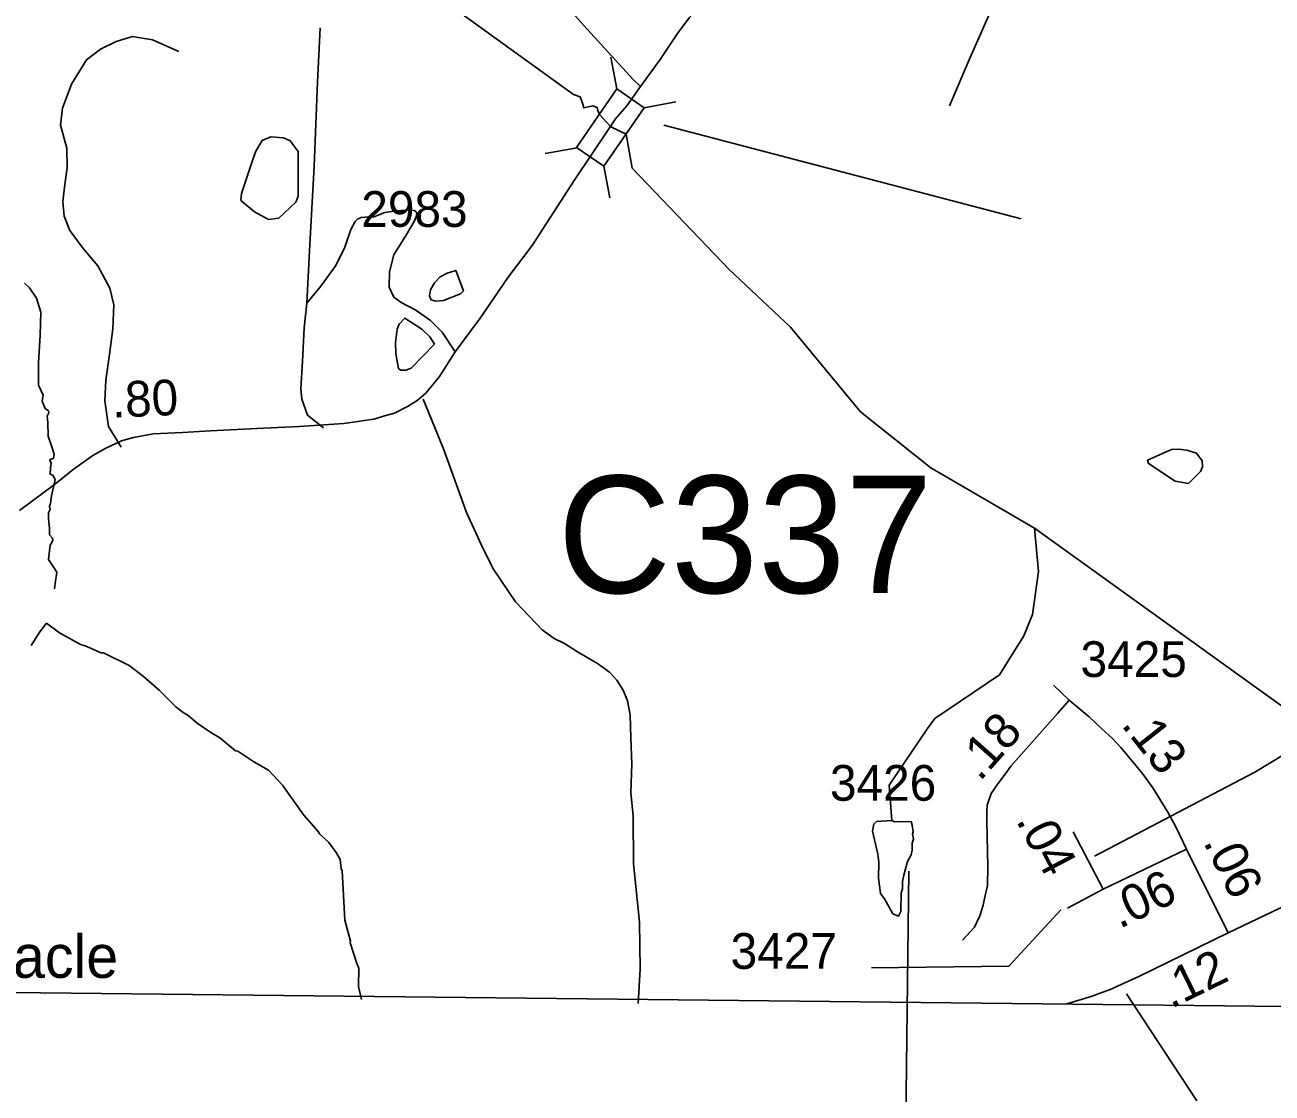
# Model space of a CAD drawing. Extents: x 1547597 to 1699558, y 810033 to 920809.
# Drawn here: x 1627167 to 1631529, y 819672 to 823409 of the extents above; entities that cross this region are included whole.
import ezdxf

# ---------------------------------------------------------------- set-up
doc = ezdxf.new("R2010")
doc.units = 0
for name, color, linetype in [('Exist Boundary Political CountyLine', 7, 'Continuous'), ('Exist Cultural Church Label', 7, 'Continuous'), ('Exist Hydrographic Creek Single Shore', 7, 'Continuous'), ('Exist Hydrographic Misc Water Feature', 7, 'Continuous'), ('Exist Road Non-System Type 51', 7, 'Continuous'), ('Exist Road Secondary Mileage Hundredths English Label', 7, 'Continuous'), ('Exist Road Secondary Structure Culvert Number Label', 7, 'Continuous'), ('Exist Road Secondary Structure Standard Bridge CELL', 7, 'Continuous'), ('Exist Road Secondary Structure Standard Bridge Number Label', 7, 'Continuous'), ('Exist Road Secondary Type 51 Attributed', 7, 'Continuous'), ('Exist Road Secondary Type 51 Number Label', 7, 'Continuous'), ('Map Preparation Longitude Latitude Lines', 7, 'Continuous')]:
    doc.layers.add(name, color=color, linetype=linetype)

msp = doc.modelspace()

# ---------------------------------------------------------------- linework, layer by layer
at = {"layer": 'Exist Boundary Political CountyLine'}
msp.add_lwpolyline([(1624566.7, 820052.4), (1633697.6, 819951.5), (1640939.6, 819892.6), (1640965.4, 821140.1), (1640976.4, 821460.9), (1640986, 822224.9), (1640988.5, 822760.6), (1640998.3, 823208.8), (1640998.2, 824090.8), (1641007.3, 824814.8), (1641010.8, 825534.9), (1641024.7, 826318.8), (1641039.9, 827050.5), (1641045, 827752.6), (1641044.6, 828629.3), (1641047.4, 828754.8), (1641055.1, 829098.3), (1641064, 829362.2), (1641086.9, 830078.1), (1641093.5, 830596.3), (1641106.9, 830851.7)], dxfattribs=at)
at = {"layer": 'Exist Hydrographic Creek Single Shore'}
for p, q in [((1630697.4, 821648.4), (1630335.2, 821858.8)), ((1631586.1, 821009.3), (1630697.4, 821648.4))]:
    msp.add_line(p, q, dxfattribs=at)
for points in [[(1630335.2, 821858.8), (1630089.7, 822054.7), (1629843.8, 822351.9), (1629629.8, 822553.2), (1629290.9, 822907.5), (1629269.3, 823026.6), (1629216.1, 823052.6), (1629175.7, 823094.7), (1629170.7, 823109.7), (1629167.9, 823120.2), (1629153, 823125.2), (1629122, 823118), (1629117.5, 823131.3), (1629108.7, 823156.7), (1629085.4, 823165.6), (1628448.6, 823625.6)], [(1627269.6, 821436.1), (1627272.3, 821454.4), (1627277.9, 821494.8), (1627267.9, 821510.9), (1627249.1, 821539.1), (1627255.2, 821588.4), (1627260.7, 821597.8), (1627264, 821607.8), (1627262.9, 821612.8), (1627253, 821625), (1627253, 821639.9), (1627253, 821648.2), (1627251.9, 821658.8), (1627248.5, 821681.5), (1627249.1, 821701.4), (1627254.6, 821713), (1627253, 821723.6), (1627256.3, 821734.6), (1627259.1, 821761.8), (1627272.9, 821818.8), (1627264, 821833.2), (1627254.6, 821837.1), (1627256.3, 821859.2), (1627257.9, 821874.7), (1627253.5, 821886.9), (1627266.8, 821893), (1627268.5, 821906.3), (1627264, 821921.8), (1627247.4, 821970.5), (1627246.9, 822018.2), (1627244.7, 822040.3), (1627250.2, 822051.4), (1627248.5, 822058.6), (1627238, 822066.3), (1627227.5, 822092.4), (1627230.3, 822113.4), (1627213.6, 822148.9), (1627213.6, 822226.4), (1627220.3, 822323.3), (1627221.9, 822404.2), (1627207, 822452.9), (1627182.1, 822488.9), (1627165.5, 822505.5)]]:
    msp.add_lwpolyline(points, dxfattribs=at)
at = {"layer": 'Exist Hydrographic Misc Water Feature'}
for points in [[(1627962.2, 822934.2), (1627924.2, 822819.1), (1627921.9, 822795), (1627969.6, 822754.4), (1628018.7, 822727.8), (1628054.2, 822732.7), (1628114.3, 822788.8), (1628122.5, 822809.5), (1628122.9, 822965.8), (1628094.6, 823002.9), (1628071.3, 823013.2), (1628027.2, 823017), (1627996.4, 823004.7), (1627973.9, 822967.5), (1627962.2, 822934.2)], [(1628643.8, 822540.7), (1628619.5, 822527.9), (1628599.2, 822506.7), (1628585.2, 822482), (1628582.2, 822461.2), (1628587.5, 822446.7), (1628604, 822442.3), (1628630.4, 822444.1), (1628690, 822468.3), (1628700.5, 822478.6), (1628673.6, 822550.1), (1628643.8, 822540.7)], [(1628464.5, 822257.9), (1628473.6, 822206.7), (1628479.8, 822200.4), (1628498.4, 822200.8), (1628517.2, 822208.2), (1628599, 822292.4), (1628582.7, 822318.1), (1628554.6, 822344.7), (1628495.7, 822383.4), (1628476.1, 822362.2), (1628468.2, 822344.3), (1628462.8, 822297.4), (1628464.5, 822257.9)], [(1631176.4, 821924), (1631093.5, 821885.9), (1631096.5, 821874.4), (1631189.4, 821813.2), (1631216.4, 821807.7), (1631236.3, 821804.8), (1631277.9, 821846.3), (1631285.3, 821863.2), (1631283.9, 821883.5), (1631264.6, 821910.1), (1631230.8, 821921), (1631202.1, 821924.6), (1631176.4, 821924)], [(1630660.8, 821271.3), (1630690.5, 821346.5), (1630712, 821496.4), (1630697.4, 821648.4)], [(1627188.4, 821238.4), (1627218.6, 821285.6), (1627242.4, 821316.1)], [(1627242.4, 821316.1), (1627287.9, 821282.6), (1627361.5, 821241.3), (1627377.5, 821237), (1627433.1, 821212), (1627441.1, 821211.9), (1627530.9, 821167.4), (1627581.4, 821129.5), (1627635.7, 821081.7), (1627694, 821023.6), (1627719.6, 821003.1), (1627737.5, 820992.8), (1627769.1, 820966.3), (1627816.5, 820933.4), (1627848.2, 820914.9), (1627903.5, 820869.9), (1627911.5, 820867.8), (1627966.8, 820830.9), (1628018, 820802), (1628067.1, 820749.2), (1628141.7, 820643.9), (1628192.8, 820587), (1628196.7, 820579), (1628230.1, 820548.4), (1628255.5, 820514), (1628269.2, 820489.8), (1628272.7, 820457.7), (1628276.6, 820449.7), (1628285.7, 820277.6), (1628305.1, 820204), (1628304.3, 820197.4), (1628327.1, 820125), (1628334.9, 820108.9), (1628333.8, 820045), (1628344.4, 819999.2)], [(1630323.7, 820947), (1630349.7, 820982.7), (1630575.8, 821135.6), (1630660.8, 821271.3)], [(1630198.5, 820625.9), (1630189.8, 820749.5), (1630323.7, 820947)], [(1630198.5, 820625.9), (1630207.6, 820621.1), (1630266.5, 820622.4), (1630269.5, 820609.9), (1630273, 820585.9), (1630270.9, 820577.9), (1630274.7, 820561.9), (1630270.4, 820546), (1630270, 820522), (1630265.8, 820506.1), (1630253.4, 820482.3), (1630240.5, 820434.6), (1630236.1, 820412.7), (1630235.7, 820386.7), (1630231.5, 820372.8), (1630230.4, 820306.9), (1630222.2, 820291.1), (1630202.3, 820299.4), (1630173.2, 820351.9), (1630159.4, 820370.1), (1630152.4, 820424.2), (1630153.3, 820480.1), (1630149.7, 820508.2), (1630131, 820588.4), (1630135.5, 820612.3), (1630145.6, 820622.1), (1630198.5, 820625.9)]]:
    msp.add_lwpolyline(points, dxfattribs=at)
at = {"layer": 'Exist Road Non-System Type 51'}
for points in [[(1630556.6, 823836.7), (1630552.6, 823728.9), (1630550, 823578.9), (1630555.1, 823524.8), (1630550.5, 823494.8), (1630546, 823464.9), (1630535.5, 823437.1), (1630472.9, 823294.3), (1630400.1, 823125.5)], [(1627704.5, 823315.3), (1627613, 823356.5), (1627543.4, 823367.6), (1627485.2, 823350.5), (1627430.9, 823323.4), (1627382.3, 823286.2), (1627329.1, 823201), (1627297.8, 823117.4), (1627291, 823057.7), (1627313.6, 822977.4), (1627314.6, 822909.3), (1627305.6, 822841.5), (1627298.8, 822789.6), (1627304, 822739.7), (1627323.4, 822689.4), (1627370.3, 822626.7), (1627421.3, 822566), (1627464.1, 822487.5), (1627477.2, 822429.2), (1627473.9, 822345.4), (1627462.4, 822255.6), (1627449.2, 822165.8), (1627446.1, 822093.8), (1627458.7, 822003.7), (1627503.5, 821931.2)], [(1628199.2, 823397.9), (1628190.3, 823208.2), (1628177.8, 822914.4), (1628161.4, 822618.8), (1628152.4, 822435.1)], [(1628671.3, 822265.5), (1628626.4, 822334), (1628585, 822374.7), (1628533.8, 822411.3), (1628482.3, 822438.2), (1628456.4, 822456.5), (1628441.1, 822490.7), (1628441.8, 822544.7), (1628456.8, 822604.4), (1628501.7, 822675.7), (1628528.4, 822721.2), (1628535.2, 822737.3), (1628536.8, 822749.1), (1628533.9, 822755.5), (1628528.6, 822759.8), (1628513.1, 822761.6), (1628465.2, 822758.3), (1628425, 822752.7), (1628386.9, 822737.5), (1628356.9, 822735.9), (1628342.8, 822734.4), (1628330.7, 822730.2), (1628321.9, 822721), (1628306.3, 822692.7), (1628285.3, 822630.9), (1628254.4, 822567.5), (1628201.3, 822494.3), (1628152.4, 822435.1)], [(1628152.4, 822435.1), (1628143.3, 822349.2), (1628137.5, 822231.5), (1628132, 822135.5), (1628135.4, 822099.6), (1628154.5, 822043.4), (1628211.5, 821999.6)], [(1628559, 822099.3), (1628630.2, 821926.3), (1628710.7, 821703.2), (1628763, 821588.4), (1628803.8, 821506), (1628881.9, 821390.9), (1628976.1, 821292.6), (1629017.8, 821262.6), (1629054.3, 821244.7), (1629099.9, 821216.2), (1629169.3, 821175.2), (1629211.7, 821144.5), (1629236.6, 821116.4), (1629258.5, 821081.9), (1629273.7, 821044), (1629283.1, 820995.8), (1629286.1, 820913.7), (1629288.9, 820823.7), (1629285.6, 820723.8), (1629293.6, 820641.2), (1629295.4, 820473.8), (1629316, 820269.5), (1629318.9, 820105.1), (1629312, 819985)]]:
    msp.add_lwpolyline(points, dxfattribs=at)
at = {"layer": 'Exist Road Secondary Structure Standard Bridge CELL'}
for p, q in [((1629216, 823295.8), (1629236.6, 823184.6)), ((1629443.4, 823139.7), (1629332.1, 823119)), ((1629098, 822979.1), (1628986.7, 822958.4)), ((1629191.3, 822915), (1629211.9, 822803.7))]:
    msp.add_line(p, q, dxfattribs=at)
msp.add_lwpolyline([(1629332.1, 823119), (1629191.7, 822914.7), (1629096.3, 822980.2), (1629236.6, 823184.6)], close=True, dxfattribs=at)
at = {"layer": 'Exist Road Secondary Structure Standard Bridge Number Label'}
msp.add_line((1629401.6, 823058.2), (1630651, 822730.3), dxfattribs=at)
at = {"layer": 'Exist Road Secondary Type 51 Attributed'}
for p, q in [((1630819.4, 821046.9), (1630764.7, 821099)), ((1630938.3, 820385.5), (1630832.8, 820586)), ((1631228.9, 820525.2), (1630938.3, 820385.5)), ((1631375.2, 820233.2), (1631228.9, 820525.2)), ((1630938.3, 820385.5), (1630812.8, 820318.7))]:
    msp.add_line(p, q, dxfattribs=at)
for points in [[(1629319.1, 823192.7), (1629388.7, 823287.3), (1629448.7, 823378.8), (1629489.7, 823433.6), (1629530.1, 823477.9), (1629573.3, 823517.8), (1629624.3, 823554.4), (1629674.7, 823579.3), (1629758.8, 823616.9), (1629998.1, 823708.9), (1630103.3, 823743.8), (1630186.9, 823765.3), (1630302.6, 823788.6), (1630370.2, 823799.7), (1630437.8, 823808.5), (1630525.8, 823814.6), (1630588.4, 823811.9), (1630701.9, 823803.6), (1630838.1, 823786.9), (1630994.3, 823767), (1631137.7, 823748.7), (1631329.4, 823724.9), (1631484.4, 823705.5), (1631740.3, 823676.2)], [(1629319.1, 823192.7), (1629294.2, 823218.2), (1629120.9, 823407.1), (1629073.2, 823459.7)], [(1629204, 823038.7), (1629232.7, 823079.9), (1629271.5, 823125.7), (1629319.1, 823192.7)], [(1627147.9, 821710.2), (1627274.6, 821804.4), (1627335.5, 821853.1), (1627403.6, 821901.9), (1627449.6, 821927.9), (1627504.4, 821953.4), (1627545.9, 821965.6), (1627615.7, 821978.3), (1627717.6, 821982.7), (1627816.2, 821988.8), (1628000.6, 821997.7), (1628126.3, 822003.8), (1628282.4, 822014.8), (1628386.6, 822029.8), (1628428.6, 822042), (1628459.1, 822050.8), (1628505.1, 822073.5), (1628538.8, 822095.1), (1628568.7, 822120.1), (1628616.1, 822178.3), (1628671.3, 822265.5), (1628759.2, 822383.1), (1628856.7, 822526.5), (1628940.8, 822637.2), (1629090.3, 822868), (1629204, 823038.7)], [(1630819.4, 821046.9), (1630779.4, 821001.5), (1630615, 820815.8), (1630595, 820787.7), (1630569.6, 820754.3), (1630546.1, 820719.8), (1630532.7, 820679.7), (1630530.8, 820656.8), (1630530.8, 820623.4), (1630534.2, 820463.7), (1630532.8, 820398.2), (1630524.8, 820363.5), (1630518.1, 820330.1), (1630506.1, 820292.7), (1630487.4, 820252.6), (1630446, 820207.2)], [(1631228.9, 820525.2), (1631192.2, 820603.3), (1631164.1, 820655.4), (1631140.1, 820694.2), (1631112, 820739.6), (1631077.3, 820786.4), (1631047.9, 820823.8), (1630999.8, 820881.2), (1630970.4, 820912), (1630934.3, 820945.4), (1630888.9, 820988.1), (1630819.4, 821046.9)], [(1631375.2, 820233.2), (1631604.4, 820342.1), (1631636.5, 820359.5), (1631659.2, 820374.2), (1631675.2, 820387.5), (1631705.9, 820418.3)], [(1630811.4, 819984.7), (1630899.6, 820011.4), (1630933, 820023.5), (1630959.7, 820032.8), (1631001.1, 820051.5), (1631062.6, 820079.6), (1631375.2, 820233.2)]]:
    msp.add_lwpolyline(points, dxfattribs=at)
at = {"layer": 'Exist Road Secondary Type 51 Number Label'}
msp.add_line((1631019.8, 820019.4), (1631265.7, 819645.3), dxfattribs=at)
for points in [[(1630907.6, 820500.4), (1631468.8, 820794.4), (1631848.2, 821024.2)], [(1630790, 820313.4), (1630608.3, 820115.6), (1630127.3, 820110.3)]]:
    msp.add_lwpolyline(points, dxfattribs=at)
at = {"layer": 'Map Preparation Longitude Latitude Lines'}
msp.add_line((1630191.9, 815150.6), (1630258.6, 820448.8), dxfattribs=at)

# ---------------------------------------------------------------- texts
at = {"layer": 'Exist Cultural Church Label'}
msp.add_text('Fairview Tabernacle', height=150, dxfattribs=at).set_placement((1625686.9, 820075.2))
at = {"layer": 'Exist Road Secondary Mileage Hundredths English Label'}
for s, rotation, p in [('.80', 2.4896, (1627472.9, 822034.6)), ('.18', 48.4946, (1630506.7, 820759.5)), ('.13', 308.1572, (1630998.6, 820959.5)), ('.04', 297.7743, (1630631.5, 820626.4)), ('.06', 296.6175, (1631286.3, 820550.3)), ('.06', 25.6624, (1630995.1, 820245.9)), ('.12', 26.1719, (1631175.5, 819965.9))]:
    msp.add_text(s, height=125, rotation=rotation, dxfattribs=at).set_placement(p)
at = {"layer": 'Exist Road Secondary Structure Culvert Number Label'}
msp.add_text('C337', height=410.1, dxfattribs=at).set_placement((1629029.9, 821421.5))
at = {"layer": 'Exist Road Secondary Type 51 Number Label'}
for s, p in [('2983', (1628343.1, 822702.1)), ('3425', (1630858.7, 821127.7)), ('3426', (1629982.3, 820694.8)), ('3427', (1629634.9, 820106.9))]:
    msp.add_text(s, height=125, dxfattribs=at).set_placement(p)

doc.saveas('drawing.dxf')
